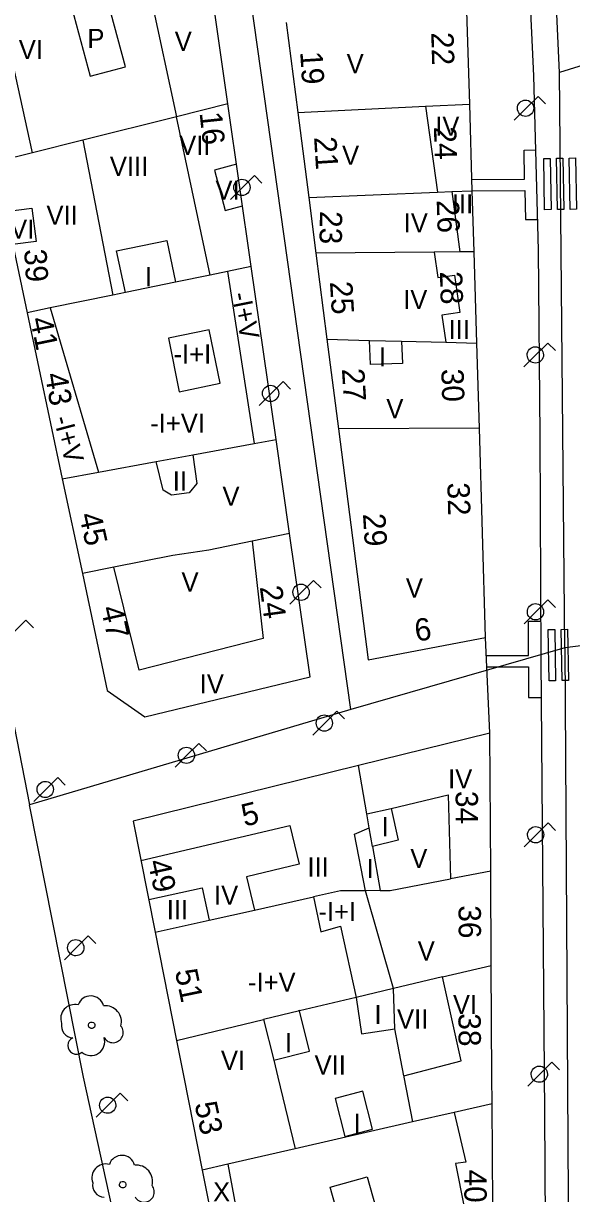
# Model space of a CAD drawing. Extents: x 282771 to 285132, y 4823109 to 4825496.
# Drawn here: x 284793.8 to 284836.7, y 4824286.4 to 4824378.1 of the extents above; entities that cross this region are included whole.
import ezdxf

# ---------------------------------------------------------------- set-up
doc = ezdxf.new("R2010")
doc.units = 0
for name, color, linetype in [('ACERA-BORDILLO', 7, 'Continuous'), ('ACERA-INTERIOR', 7, 'Continuous'), ('ARBOL', 7, 'Continuous'), ('CALLE-EJE', 7, 'Continuous'), ('EDIFICIO', 7, 'Continuous'), ('FAROLA', 7, 'Continuous'), ('INTERIOR-EDIFICIO', 7, 'Continuous'), ('MEDIANERA', 7, 'Continuous'), ('NUM-LOCAL', 7, 'Continuous'), ('NUM-PORTAL', 7, 'Continuous'), ('PASO-PEATONES', 7, 'Continuous'), ('TXT-ALTURA-EDIFICIO', 7, 'Continuous')]:
    doc.layers.add(name, color=color, linetype=linetype)

msp = doc.modelspace()

# ---------------------------------------------------------------- linework, layer by layer
at = {"layer": 'ACERA-BORDILLO'}
msp.add_lwpolyline([(284834.803, 4824266.832), (284834.659, 4824292.727), (284834.376, 4824328.288), (284834.286, 4824345.838), (284834.158, 4824360.346), (284833.794, 4824374.022), (284833.105, 4824388.616)], dxfattribs=at)
at = {"layer": 'ACERA-INTERIOR'}
msp.add_line((284830.341, 4824322.51), (284830.011, 4824329.99), dxfattribs=at)
for points in [[(284828.934, 4824365.894), (284833.07, 4824365.923), (284833.019, 4824368.197), (284833.948, 4824368.223)], [(284828.956, 4824364.994), (284833.077, 4824365.023), (284833.128, 4824362.748), (284834.128, 4824362.764)], [(284830.073, 4824328.603), (284833.377, 4824328.596), (284833.383, 4824331.281), (284834.361, 4824331.283)], [(284830.112, 4824327.703), (284833.375, 4824327.696), (284833.37, 4824325.296), (284834.4, 4824325.294)]]:
    msp.add_lwpolyline(points, dxfattribs=at)
at = {"layer": 'ARBOL'}
for centre, major_axis, start_param, end_param in [((284799.073, 4824300.876), (0.566, 0.871), 5.562084, 8.105762), ((284797.813, 4824300.146), (0.598, 0.919), 0.322422, 2.506253), ((284800.203, 4824299.876), (0.694, 1.067), 5.027846, 6.961087), ((284797.703, 4824299.576), (-0.51, -0.784), 5.090089, 6.827274), ((284800.813, 4824299.046), (-0.434, -0.668), 5.794565, 9.111189), ((284797.943, 4824298.026), (-0.366, -0.563), 4.132562, 7.548796), ((284799.083, 4824298.326), (-0.592, -0.91), 6.143491, 8.743569), ((284801.512, 4824288.385), (0.567, 0.87), 5.562452, 8.106131), ((284800.252, 4824287.655), (0.598, 0.919), 0.322791, 2.506622), ((284802.642, 4824287.385), (0.694, 1.066), 5.028215, 6.961455), ((284800.142, 4824287.085), (-0.51, -0.784), 5.090457, 6.827643), ((284803.252, 4824286.555), (-0.435, -0.668), 5.794933, 9.111557)]:
    msp.add_ellipse(centre, major_axis=major_axis, ratio=0.999977, start_param=start_param, end_param=end_param, dxfattribs=at)
for centre in [(284799.143, 4824299.616), (284801.582, 4824287.125)]:
    msp.add_ellipse(centre, major_axis=(0.139, 0.213), ratio=0.999977, dxfattribs=at)
at = {"layer": 'CALLE-EJE'}
for points in [[(284819.451, 4824324.36), (284799.863, 4824463.461)], [(284835.809, 4824374.285), (284835.139, 4824388.63), (284833.582, 4824412.411), (284830.633, 4824434.267)], [(284861.162, 4824382.162), (284835.809, 4824374.285)], [(284836.213, 4824329.195), (284835.809, 4824374.285)], [(284871.892, 4824333.65), (284836.213, 4824329.195)], [(284791.861, 4824329.089), (284794.281, 4824316.879)], [(284836.213, 4824329.195), (284819.451, 4824324.36)], [(284836.213, 4824329.195), (284836.571, 4824273.271)], [(284819.451, 4824324.36), (284794.281, 4824316.879)], [(284805.891, 4824261.859), (284798.491, 4824295.559), (284794.281, 4824316.879)]]:
    msp.add_lwpolyline(points, dxfattribs=at)
at = {"layer": 'EDIFICIO'}
for points in [[(284791.592, 4824367.26), (284794.092, 4824355.45), (284796.842, 4824342.43), (284798.412, 4824335.01), (284800.351, 4824325.859), (284803.301, 4824323.779), (284816.271, 4824326.91), (284814.652, 4824338.14), (284813.602, 4824345.52), (284811.652, 4824359.06), (284809.822, 4824371.82), (284807.682, 4824386.8), (284806.512, 4824394.91), (284804.032, 4824412.23), (284802.872, 4824420.35), (284799.173, 4824446.131), (284797.983, 4824454.441), (284773.993, 4824450.51)], [(284815.292, 4824371.14), (284816.152, 4824364.48), (284816.712, 4824360.11), (284817.582, 4824353.37), (284818.482, 4824346.34), (284820.811, 4824328.24), (284830.011, 4824329.99), (284829.522, 4824346.41), (284829.322, 4824353.07), (284829.112, 4824360.22), (284828.962, 4824365.01), (284828.762, 4824371.8), (284828.522, 4824379.88)], [(284814.392, 4824378.18), (284815.292, 4824371.14)], [(284830.341, 4824322.51), (284820.051, 4824319.96), (284802.401, 4824315.599), (284804.121, 4824306.909), (284805.801, 4824298.419), (284806.371, 4824295.559), (284807.811, 4824288.269), (284809.781, 4824278.339), (284812.531, 4824264.479), (284814.971, 4824252.149), (284816.361, 4824245.129), (284818.411, 4824234.809), (284823.13, 4824211.009), (284831.07, 4824211.769), (284830.901, 4824236.149), (284830.841, 4824245.629), (284830.791, 4824253.779), (284830.701, 4824266.499), (284830.601, 4824281.539), (284830.521, 4824293.469), (284830.511, 4824295.559), (284830.451, 4824304.31), (284830.411, 4824311.68), (284830.341, 4824322.51)]]:
    msp.add_lwpolyline(points, dxfattribs=at)
at = {"layer": 'FAROLA'}
for p, q in [((284834.122, 4824372.404), (284833.182, 4824371.474)), ((284834.712, 4824371.814), (284834.122, 4824372.404)), ((284833.182, 4824371.474), (284832.252, 4824370.534)), ((284811.896, 4824366.199), (284810.956, 4824365.269)), ((284812.486, 4824365.609), (284811.896, 4824366.199)), ((284810.956, 4824365.269), (284810.026, 4824364.329)), ((284834.888, 4824353.072), (284833.948, 4824352.142)), ((284835.478, 4824352.482), (284834.888, 4824353.072)), ((284833.948, 4824352.142), (284833.018, 4824351.202)), ((284814.142, 4824350.056), (284813.202, 4824349.126)), ((284814.732, 4824349.466), (284814.142, 4824350.056)), ((284813.202, 4824349.126), (284812.272, 4824348.186)), ((284816.528, 4824334.474), (284815.588, 4824333.544)), ((284817.118, 4824333.884), (284816.528, 4824334.474)), ((284815.588, 4824333.544), (284814.658, 4824332.604)), ((284834.898, 4824332.944), (284833.958, 4824332.014)), ((284835.488, 4824332.354), (284834.898, 4824332.944)), ((284833.958, 4824332.014), (284833.028, 4824331.074)), ((284793.988, 4824331.356), (284793.048, 4824330.426)), ((284794.578, 4824330.766), (284793.988, 4824331.356)), ((284818.353, 4824324.226), (284817.413, 4824323.296)), ((284818.943, 4824323.636), (284818.353, 4824324.226)), ((284817.413, 4824323.296), (284816.483, 4824322.356)), ((284807.544, 4824321.699), (284806.604, 4824320.769)), ((284808.134, 4824321.109), (284807.544, 4824321.699)), ((284806.604, 4824320.769), (284805.674, 4824319.829)), ((284796.485, 4824319.021), (284795.545, 4824318.091)), ((284797.075, 4824318.431), (284796.485, 4824319.021)), ((284795.545, 4824318.091), (284794.615, 4824317.151)), ((284834.91, 4824315.474), (284833.97, 4824314.544)), ((284835.5, 4824314.884), (284834.91, 4824315.474)), ((284833.97, 4824314.544), (284833.04, 4824313.604)), ((284798.879, 4824306.625), (284797.939, 4824305.695)), ((284799.469, 4824306.035), (284798.879, 4824306.625)), ((284797.939, 4824305.695), (284797.009, 4824304.755)), ((284835.199, 4824296.712), (284834.259, 4824295.782)), ((284835.789, 4824296.122), (284835.199, 4824296.712)), ((284834.259, 4824295.782), (284833.329, 4824294.842)), ((284801.378, 4824294.284), (284800.438, 4824293.353)), ((284801.968, 4824293.694), (284801.378, 4824294.284)), ((284800.438, 4824293.353), (284799.508, 4824292.413))]:
    msp.add_line(p, q, dxfattribs=at)
for centre in [(284810.916, 4824365.269), (284813.162, 4824349.126), (284815.548, 4824333.544), (284817.373, 4824323.296), (284806.564, 4824320.769)]:
    msp.add_circle(centre, 0.638, dxfattribs=at)
for centre, major_axis in [((284833.142, 4824371.474), (0.346, 0.536)), ((284833.908, 4824352.142), (0.346, 0.536)), ((284833.918, 4824332.014), (0.346, 0.536)), ((284795.505, 4824318.091), (0.347, 0.535)), ((284833.93, 4824314.544), (0.346, 0.536)), ((284797.899, 4824305.695), (0.348, 0.534)), ((284834.219, 4824295.782), (0.346, 0.536)), ((284800.398, 4824293.353), (0.348, 0.534))]:
    msp.add_ellipse(centre, major_axis=major_axis, ratio=0.999977, dxfattribs=at)
at = {"layer": 'INTERIOR-EDIFICIO'}
for points in [[(284799.032, 4824373.98), (284801.802, 4824374.73), (284800.332, 4824380.16), (284797.572, 4824379.41), (284799.032, 4824373.98)], [(284805.702, 4824357.837), (284801.782, 4824357.031), (284801.102, 4824360.3), (284805.022, 4824361.11), (284805.702, 4824357.837)], [(284805.162, 4824353.46), (284806.012, 4824349.26), (284809.222, 4824349.92), (284808.362, 4824354.12), (284805.162, 4824353.46)], [(284820.922, 4824353.28), (284823.422, 4824353.21), (284823.502, 4824351.47), (284820.992, 4824351.38), (284820.922, 4824353.28)], [(284804.205, 4824343.787), (284807.062, 4824344.314), (284807.392, 4824342.08), (284806.772, 4824341.33), (284805.402, 4824341.16), (284804.742, 4824341.55), (284804.205, 4824343.787)], [(284820.611, 4824310.16), (284819.741, 4824314.6), (284820.897, 4824315.091), (284820.709, 4824316.171), (284822.601, 4824316.61), (284823.151, 4824314.11), (284821.152, 4824313.62), (284821.751, 4824310.17), (284820.611, 4824310.16)], [(284820.611, 4824310.16), (284818.631, 4824310.14), (284816.521, 4824309.67), (284817.091, 4824306.929), (284818.631, 4824307.389), (284819.856, 4824301.801), (284819.861, 4824301.779), (284820.281, 4824298.949), (284822.911, 4824299.339), (284822.801, 4824302.509), (284820.611, 4824310.16)], [(284812.6, 4824300.055), (284813.421, 4824296.869), (284816.221, 4824297.589), (284815.42, 4824300.734), (284812.6, 4824300.055)], [(284818.221, 4824293.889), (284818.991, 4824290.909), (284821.161, 4824291.469), (284820.381, 4824294.449), (284818.221, 4824293.889)], [(284820.741, 4824287.749), (284821.631, 4824284.589), (284818.731, 4824283.769), (284817.831, 4824286.929), (284820.741, 4824287.749)]]:
    msp.add_lwpolyline(points, dxfattribs=at)
at = {"layer": 'MEDIANERA'}
for p, q in [((284802.612, 4824385.64), (284805.782, 4824370.81)), ((284794.512, 4824367.99), (284791.192, 4824383.04)), ((284809.822, 4824371.82), (284805.782, 4824370.809)), ((284815.292, 4824371.14), (284825.302, 4824371.63)), ((284825.302, 4824371.63), (284828.762, 4824371.8)), ((284825.302, 4824371.63), (284826.242, 4824364.89)), ((284805.782, 4824370.809), (284798.45, 4824368.975)), ((284808.432, 4824358.398), (284805.782, 4824370.81)), ((284798.45, 4824368.975), (284794.512, 4824367.99)), ((284798.45, 4824368.975), (284800.792, 4824356.827)), ((284794.512, 4824367.99), (284791.592, 4824367.26)), ((284827.352, 4824364.939), (284828.962, 4824365.01)), ((284816.152, 4824364.48), (284826.242, 4824364.89)), ((284826.242, 4824364.89), (284827.352, 4824364.939)), ((284827.352, 4824364.939), (284828.002, 4824360.21)), ((284825.972, 4824360.19), (284816.712, 4824360.11)), ((284828.002, 4824360.21), (284825.972, 4824360.19)), ((284829.112, 4824360.22), (284828.002, 4824360.21)), ((284809.792, 4824358.678), (284808.432, 4824358.398)), ((284811.652, 4824359.06), (284809.792, 4824358.678)), ((284809.792, 4824358.678), (284811.881, 4824345.203)), ((284808.432, 4824358.398), (284805.702, 4824357.837)), ((284800.792, 4824356.827), (284795.892, 4824355.82)), ((284801.782, 4824357.031), (284800.792, 4824356.827)), ((284795.892, 4824355.82), (284794.092, 4824355.45)), ((284795.892, 4824355.82), (284799.671, 4824342.951)), ((284817.582, 4824353.37), (284820.922, 4824353.28)), ((284823.422, 4824353.21), (284826.882, 4824353.13)), ((284826.882, 4824353.13), (284829.322, 4824353.07)), ((284829.522, 4824346.41), (284818.482, 4824346.34)), ((284807.062, 4824344.314), (284811.881, 4824345.203)), ((284811.881, 4824345.203), (284813.602, 4824345.52)), ((284799.671, 4824342.951), (284804.205, 4824343.787)), ((284796.842, 4824342.43), (284799.671, 4824342.951)), ((284814.652, 4824338.14), (284811.712, 4824337.54)), ((284800.882, 4824335.5), (284798.412, 4824335.01)), ((284820.709, 4824316.171), (284820.051, 4824319.96)), ((284821.152, 4824313.62), (284820.897, 4824315.091)), ((284830.411, 4824311.68), (284827.271, 4824311.081)), ((284811.889, 4824308.639), (284816.521, 4824309.67)), ((284808.351, 4824307.851), (284811.889, 4824308.639)), ((284804.121, 4824306.909), (284808.351, 4824307.851)), ((284826.64, 4824303.413), (284830.451, 4824304.31)), ((284805.801, 4824298.419), (284812.6, 4824300.055)), ((284823.601, 4824295.649), (284822.911, 4824299.339)), ((284830.521, 4824293.469), (284827.539, 4824292.787)), ((284827.539, 4824292.787), (284824.279, 4824292.04)), ((284824.279, 4824292.04), (284815.099, 4824289.938)), ((284815.099, 4824289.938), (284809.809, 4824288.727)), ((284809.809, 4824288.727), (284807.811, 4824288.269)), ((284809.809, 4824288.727), (284811.72, 4824278.634))]:
    msp.add_line(p, q, dxfattribs=at)
for points in [[(284810.492, 4824367.08), (284808.762, 4824366.62), (284809.592, 4824363.46), (284810.972, 4824363.82)], [(284792.412, 4824363.37), (284794.452, 4824363.63), (284794.782, 4824361.04), (284792.952, 4824360.8)], [(284825.972, 4824360.19), (284826.272, 4824358.21), (284827.562, 4824358.4), (284827.982, 4824355.47), (284826.572, 4824355.27), (284826.882, 4824353.13)], [(284811.712, 4824337.54), (284812.591, 4824329.93), (284802.861, 4824327.43), (284800.882, 4824335.5)], [(284811.712, 4824337.54), (284808.312, 4824336.85), (284805.512, 4824336.43), (284800.882, 4824335.5)], [(284822.601, 4824316.61), (284827.071, 4824317.67), (284827.271, 4824311.081)], [(284803.001, 4824312.519), (284814.681, 4824315.26), (284815.391, 4824312.229), (284811.281, 4824311.259), (284811.889, 4824308.639)], [(284821.751, 4824310.17), (284822.541, 4824310.18), (284827.271, 4824311.081)], [(284803.611, 4824309.469), (284807.801, 4824310.389), (284808.351, 4824307.851)], [(284826.64, 4824303.413), (284822.801, 4824302.509), (284819.856, 4824301.801), (284815.42, 4824300.734), (284815.401, 4824300.809)], [(284823.601, 4824295.649), (284828.091, 4824296.839), (284826.64, 4824303.413)], [(284813.421, 4824296.869), (284813.731, 4824295.559), (284815.099, 4824289.938)], [(284823.601, 4824295.649), (284823.611, 4824295.559), (284824.279, 4824292.04)], [(284827.539, 4824292.787), (284828.461, 4824288.899), (284827.651, 4824288.779), (284828.341, 4824285.369), (284827.351, 4824285.089), (284828.141, 4824281.161)]]:
    msp.add_lwpolyline(points, dxfattribs=at)
at = {"layer": 'PASO-PEATONES'}
for points in [[(284834.562, 4824367.537), (284835.062, 4824367.545), (284835.136, 4824363.527), (284834.636, 4824363.519)], [(284835.562, 4824367.553), (284836.062, 4824367.561), (284836.136, 4824363.543), (284835.636, 4824363.535)], [(284836.562, 4824367.569), (284837.062, 4824367.577), (284837.136, 4824363.559), (284836.636, 4824363.551)], [(284834.925, 4824330.621), (284835.425, 4824330.629), (284835.499, 4824326.611), (284834.999, 4824326.603)], [(284835.925, 4824330.637), (284836.425, 4824330.645), (284836.499, 4824326.627), (284835.999, 4824326.619)]]:
    msp.add_lwpolyline(points, close=True, dxfattribs=at)

# ---------------------------------------------------------------- texts
at = {"layer": 'NUM-LOCAL'}
for s, rotation, p in [('19', 273.5494, (284815.479, 4824375.885)), ('16', 276.05044, (284807.595, 4824371.114)), ('21', 273.5494, (284816.567, 4824369.205)), ('23', 269.20944, (284817.031, 4824363.43)), ('25', 273.5494, (284817.809, 4824357.868)), ('41', 281.68416, (284794.309, 4824354.954)), ('30', 271.70941, (284826.536, 4824351.038)), ('29', 273.5494, (284820.397, 4824339.683)), ('24', 277.72938, (284812.309, 4824333.965)), ('6', 7.31065, (284824.558, 4824329.687)), ('34', 270.35943, (284827.659, 4824317.976)), ('49', 282.4827, (284803.524, 4824312.431)), ('53', 282.18937, (284807.195, 4824293.456))]:
    msp.add_text(s, height=1.75, rotation=rotation, dxfattribs=at).set_placement(p)
at = {"layer": 'NUM-PORTAL'}
for s, rotation, p in [('22', 271.70941, (284825.746, 4824377.416)), ('24', 271.70941, (284825.956, 4824370.025)), ('26', 271.70941, (284826.177, 4824364.276)), ('39', 273.5994, (284793.849, 4824360.395)), ('28', 271.70941, (284826.425, 4824358.679)), ('43', 279.50937, (284795.482, 4824350.622)), ('27', 273.5494, (284818.748, 4824351.047)), ('32', 271.70941, (284827.005, 4824342.125)), ('45', 282.4827, (284798.148, 4824339.606)), ('47', 282.4827, (284799.853, 4824332.307)), ('5', 13.87066, (284811.12, 4824315.171)), ('36', 270.35943, (284827.889, 4824309.015)), ('51', 281.70937, (284805.657, 4824303.859)), ('38', 270.35943, (284827.879, 4824300.55)), ('40', 270.37943, (284828.331, 4824288.31))]:
    msp.add_text(s, height=1.75, rotation=rotation, dxfattribs=at).set_placement(p)
at = {"layer": 'TXT-ALTURA-EDIFICIO'}
for s, rotation, p in [('P', 0.00061, (284798.806, 4824376.19)), ('V', 0.00061, (284805.653, 4824375.97)), ('VI', 0.00061, (284793.432, 4824375.32)), ('V', 0.00061, (284819.123, 4824374.22)), ('IV', 0.00061, (284826.063, 4824369.32)), ('VII', 0.00061, (284806.002, 4824367.82)), ('V', 0.00061, (284818.763, 4824367.04)), ('VIII', 0.00061, (284800.571, 4824366.17)), ('VI', 0.00061, (284808.842, 4824364.31)), ('III', 0.00061, (284827.37, 4824363.23)), ('VII', 0.00061, (284795.602, 4824362.34)), ('IV', 0.00061, (284823.593, 4824361.75)), ('VI', 0.00061, (284792.752, 4824361.25)), ('I', 0.00061, (284803.311, 4824357.52)), ('-I+V', 281.3823, (284810.1, 4824356.92)), ('IV', 0.00061, (284823.553, 4824355.74)), ('III', 0.00061, (284827.11, 4824353.39)), ('-I+I', 0.00061, (284805.558, 4824351.46)), ('I', 0.00061, (284821.651, 4824351.24)), ('V', 0.00061, (284822.233, 4824347.18)), ('-I+VI', 0.00061, (284803.73, 4824346.05)), ('-I+V', 285.0286, (284796.132, 4824347.176)), ('II', 0.00061, (284805.5, 4824341.51)), ('V', 0.00061, (284809.393, 4824340.32)), ('V', 0.00061, (284806.183, 4824333.6)), ('V', 0.00061, (284823.763, 4824333.13)), ('IV', 0.00061, (284807.612, 4824325.62)), ('IV', 0.00061, (284827.072, 4824318.17)), ('I', 0.00061, (284821.87, 4824314.43)), ('III', 0.00061, (284816.049, 4824311.27)), ('V', 0.00061, (284824.112, 4824311.94)), ('I', 0.00061, (284820.68, 4824311.15)), ('IV', 0.00061, (284808.732, 4824309.059)), ('III', 0.00061, (284805.029, 4824307.929)), ('-I+I', 0.00061, (284816.908, 4824307.779)), ('V', 0.00061, (284824.692, 4824304.69)), ('-I+V', 0.00061, (284811.39, 4824302.249)), ('VI', 0.00061, (284827.452, 4824300.5)), ('I', 0.00061, (284821.3, 4824299.709)), ('VII', 0.00061, (284823.071, 4824299.359)), ('I', 0.00061, (284814.29, 4824297.499)), ('VI', 0.00061, (284809.271, 4824296.119)), ('VII', 0.00061, (284816.611, 4824295.749)), ('I', 0.00061, (284819.66, 4824291.179)), ('X', 0.00061, (284808.655, 4824285.819))]:
    msp.add_text(s, height=1.5, rotation=rotation, dxfattribs=at).set_placement(p)

doc.saveas('drawing.dxf')
